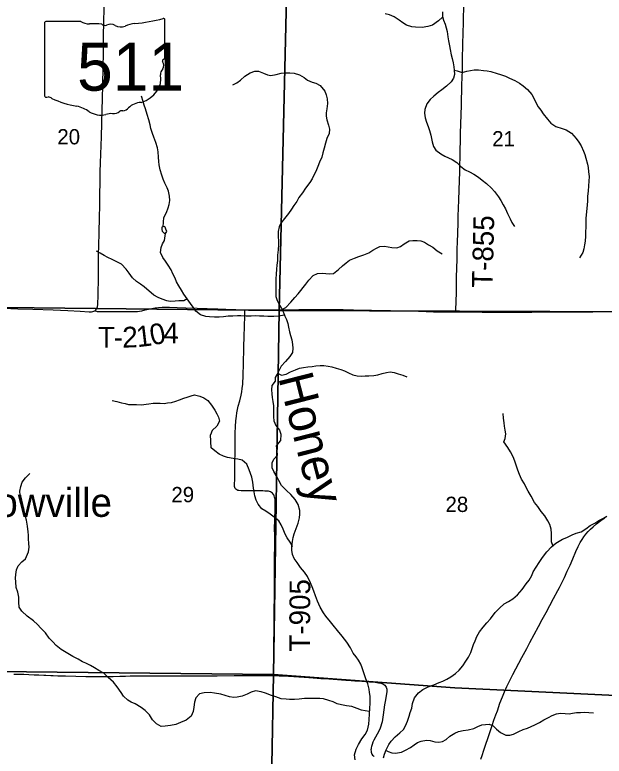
# Model space of a CAD drawing. Extents: x 1874609 to 2204689, y 815661 to 1281160.
# Drawn here: x 2020755 to 2029290, y 997204 to 1007933 of the extents above; entities that cross this region are included whole.
import ezdxf

# ---------------------------------------------------------------- set-up
doc = ezdxf.new("R2010")
doc.units = 0
for name, color, linetype in [('GM_X_County_Road', 7, 'Continuous'), ('GM_X_Minor_Lake', 7, 'Continuous'), ('GM_X_Minor_River', 7, 'Continuous'), ('GM_X_Minor_River_Text', 7, 'Continuous'), ('GM_X_Section', 7, 'Continuous'), ('GM_X_Section_Text', 7, 'Continuous'), ('GM_X_State_Location', 7, 'Continuous'), ('GM_X_State_Route', 7, 'Continuous'), ('GM_X_State_Shield', 7, 'Continuous'), ('GM_X_Township_Road', 7, 'Continuous'), ('GM_X_Township_Road_Text', 7, 'Continuous'), ('GM_X_Unincorporated_Text', 7, 'Continuous')]:
    doc.layers.add(name, color=color, linetype=linetype)

msp = doc.modelspace()

# ---------------------------------------------------------------- linework, layer by layer
at = {"layer": 'GM_X_County_Road'}
msp.add_lwpolyline([(2027504, 997161), (2027521, 997212), (2027546, 997290), (2027568, 997351), (2027615, 997491), (2027668, 997646), (2027694, 997724), (2027722, 997800), (2027745, 997862), (2027781, 997970), (2027815, 998062), (2027846, 998137), (2027879, 998212), (2027922, 998300), (2027967, 998388), (2028098, 998634), (2028168, 998764), (2028214, 998850), (2028339, 999081), (2028394, 999182), (2028449, 999283), (2028504, 999383), (2028558, 999485), (2028619, 999601), (2028641, 999644), (2028686, 999732), (2028714, 999791), (2028756, 999880), (2028797, 999969), (2028836, 1000059), (2028880, 1000165), (2028915, 1000239), (2028944, 1000298), (2028969, 1000340), (2028996, 1000380), (2029026, 1000419), (2029058, 1000456), (2029092, 1000491), (2029128, 1000524), (2029178, 1000566), (2029243, 1000615), (2029297, 1000652)], dxfattribs=at)
at = {"layer": 'GM_X_Minor_Lake'}
for points in [[(2022939, 1004770), (2022955, 1004796), (2022943, 1004830), (2022933, 1004858), (2022921, 1004868), (2022901, 1004866), (2022885, 1004858), (2022883, 1004826), (2022891, 1004800), (2022907, 1004784)], [(2022907, 1004784), (2022917, 1004774), (2022923, 1004771), (2022932, 1004770), (2022939, 1004770)]]:
    msp.add_lwpolyline(points, dxfattribs=at)
at = {"layer": 'GM_X_Minor_River'}
for points in [[(2026950, 1007897), (2026892, 1007844), (2026804, 1007784), (2026734, 1007762), (2026652, 1007750), (2026559, 1007753), (2026503, 1007761), (2026427, 1007783), (2026373, 1007816), (2026319, 1007854), (2026247, 1007903), (2026181, 1007931), (2026117, 1007945)], [(2026947, 1007974), (2026947, 1007907), (2026963, 1007857), (2026986, 1007797), (2027004, 1007745), (2027014, 1007692), (2027024, 1007616), (2027034, 1007556), (2027049, 1007484), (2027059, 1007431), (2027075, 1007353), (2027089, 1007301), (2027101, 1007239), (2027111, 1007180), (2027116, 1007130), (2027122, 1007070), (2027108, 1007018), (2027072, 1006964), (2027007, 1006902), (2026939, 1006846), (2026887, 1006808), (2026822, 1006754), (2026770, 1006709), (2026724, 1006643), (2026695, 1006564), (2026689, 1006510), (2026697, 1006444), (2026717, 1006380), (2026741, 1006315), (2026758, 1006259), (2026778, 1006189), (2026798, 1006095), (2026820, 1006026), (2026850, 1005974), (2026924, 1005919), (2026982, 1005889), (2027034, 1005863), (2027088, 1005840), (2027154, 1005796)], [(2023910, 1006918), (2023971, 1006948), (2024021, 1006986), (2024087, 1007045), (2024162, 1007093), (2024232, 1007119), (2024282, 1007119), (2024354, 1007086), (2024412, 1007062), (2024462, 1007054), (2024540, 1007068), (2024613, 1007087), (2024667, 1007093), (2024737, 1007093), (2024799, 1007086), (2024879, 1007066), (2024943, 1007026), (2024995, 1006987), (2025063, 1006959), (2025113, 1006943), (2025179, 1006910), (2025243, 1006828), (2025265, 1006773), (2025277, 1006719), (2025283, 1006649), (2025272, 1006573), (2025264, 1006515), (2025264, 1006464), (2025272, 1006414), (2025297, 1006334), (2025311, 1006278), (2025305, 1006216), (2025275, 1006145), (2025252, 1006077), (2025236, 1006005), (2025218, 1005933), (2025202, 1005873), (2025169, 1005801), (2025145, 1005739), (2025113, 1005665), (2025086, 1005613), (2025060, 1005559), (2025028, 1005505), (2024965, 1005423), (2024921, 1005357), (2024869, 1005287), (2024838, 1005231), (2024798, 1005171), (2024762, 1005119), (2024718, 1005059), (2024659, 1004985), (2024609, 1004919), (2024583, 1004865), (2024570, 1004796), (2024568, 1004720), (2024572, 1004660), (2024572, 1004608), (2024569, 1004530), (2024561, 1004453), (2024557, 1004379), (2024551, 1004309), (2024544, 1004251), (2024538, 1004179), (2024536, 1004114), (2024534, 1004048), (2024533, 1003986), (2024535, 1003924), (2024537, 1003856), (2024553, 1003799), (2024587, 1003733), (2024616, 1003681), (2024644, 1003626), (2024666, 1003574), (2024688, 1003524), (2024708, 1003464), (2024720, 1003413), (2024734, 1003347), (2024745, 1003293), (2024765, 1003231), (2024777, 1003160), (2024781, 1003110), (2024775, 1003048), (2024738, 1002988), (2024674, 1002918), (2024613, 1002846), (2024583, 1002788), (2024553, 1002734), (2024527, 1002684), (2024527, 1002630), (2024476, 1002566), (2024474, 1002506), (2024476, 1002450), (2024484, 1002393), (2024491, 1002339), (2024503, 1002273), (2024503, 1002116), (2024506, 1002058), (2024534, 1001988), (2024590, 1001923), (2024608, 1001863), (2024601, 1001767)], [(2027116, 1007134), (2027160, 1007124), (2027232, 1007096), (2027303, 1007115), (2027355, 1007129), (2027405, 1007135), (2027469, 1007135), (2027543, 1007126), (2027593, 1007122), (2027649, 1007112), (2027738, 1007085), (2027790, 1007071), (2027862, 1007043), (2027918, 1007018), (2027996, 1006982), (2028064, 1006942), (2028116, 1006905), (2028180, 1006853), (2028242, 1006778), (2028272, 1006728), (2028297, 1006674), (2028335, 1006603), (2028371, 1006553), (2028407, 1006501), (2028467, 1006422), (2028515, 1006366), (2028591, 1006315), (2028681, 1006287), (2028741, 1006270), (2028817, 1006222), (2028883, 1006143), (2028925, 1006091), (2028955, 1006037), (2028988, 1005960), (2029008, 1005910), (2029026, 1005856), (2029048, 1005772), (2029060, 1005721), (2029065, 1005659), (2029071, 1005595), (2029069, 1005525), (2029065, 1005459), (2029056, 1005382), (2029050, 1005310), (2029046, 1005240), (2029044, 1005178), (2029029, 1005037), (2029025, 1004983), (2029023, 1004933), (2029023, 1004865), (2029020, 1004785), (2029018, 1004728), (2029014, 1004656), (2029006, 1004604), (2028997, 1004546), (2028979, 1004494), (2028933, 1004416)], [(2022903, 1004866), (2022911, 1004998), (2022950, 1005070), (2022976, 1005138), (2022988, 1005189), (2022998, 1005245), (2022995, 1005309), (2022981, 1005381), (2022959, 1005431), (2022929, 1005498), (2022905, 1005556), (2022883, 1005610), (2022860, 1005691), (2022846, 1005761), (2022842, 1005811), (2022838, 1005873), (2022831, 1005948), (2022823, 1006010), (2022799, 1006086), (2022769, 1006163), (2022749, 1006215), (2022725, 1006289), (2022714, 1006341), (2022696, 1006412), (2022674, 1006490), (2022648, 1006572), (2022628, 1006623), (2022615, 1006679), (2022589, 1006755)], [(2027154, 1005796), (2027214, 1005736), (2027278, 1005687), (2027340, 1005661), (2027400, 1005628), (2027468, 1005582), (2027524, 1005542), (2027586, 1005493), (2027659, 1005425), (2027703, 1005374), (2027759, 1005298), (2027793, 1005244), (2027825, 1005183), (2027859, 1005127), (2027891, 1005058), (2027927, 1004982), (2027952, 1004928), (2027992, 1004867)], [(2024661, 1003587), (2024632, 1003580), (2024574, 1003571), (2024506, 1003567), (2024420, 1003569), (2024361, 1003570), (2024299, 1003574), (2024239, 1003576), (2024177, 1003574), (2024103, 1003571), (2024029, 1003575), (2023979, 1003577), (2023910, 1003574), (2023844, 1003570), (2023776, 1003562), (2023714, 1003558), (2023646, 1003555), (2023576, 1003561), (2023520, 1003569), (2023445, 1003592), (2023378, 1003646), (2023338, 1003702), (2023300, 1003753), (2023252, 1003823), (2023204, 1003892), (2023170, 1003946), (2023128, 1004012), (2023098, 1004069), (2023077, 1004121), (2023043, 1004183), (2023017, 1004240), (2022977, 1004310), (2022939, 1004370), (2022901, 1004423), (2022865, 1004495), (2022874, 1004567), (2022896, 1004617), (2022924, 1004667), (2022939, 1004770)], [(2024624, 1003667), (2024679, 1003699), (2024753, 1003774), (2024809, 1003844), (2024856, 1003896), (2024969, 1004036), (2025011, 1004092), (2025075, 1004158), (2025137, 1004190), (2025206, 1004196), (2025258, 1004187), (2025308, 1004183), (2025370, 1004191), (2025444, 1004247), (2025499, 1004301), (2025553, 1004345), (2025603, 1004381), (2025673, 1004412), (2025736, 1004434), (2025810, 1004460), (2025880, 1004490), (2025940, 1004526), (2025991, 1004557), (2026043, 1004579), (2026111, 1004585), (2026161, 1004577), (2026217, 1004566), (2026285, 1004560), (2026342, 1004578), (2026394, 1004620), (2026464, 1004660), (2026518, 1004669), (2026582, 1004669), (2026634, 1004663), (2026689, 1004641), (2026747, 1004606), (2026807, 1004568), (2026872, 1004515), (2026945, 1004473)], [(2023253, 1003821), (2023204, 1003795), (2023130, 1003792), (2023077, 1003790), (2023005, 1003786), (2022955, 1003792), (2022889, 1003817), (2022833, 1003841), (2022769, 1003878), (2022629, 1003995), (2022573, 1004033), (2022517, 1004075), (2022459, 1004126), (2022411, 1004194), (2022367, 1004254), (2022298, 1004323), (2022244, 1004355), (2022165, 1004392), (2022101, 1004422), (2022051, 1004450), (2021989, 1004483), (2021937, 1004511)], [(2024559, 1002745), (2024615, 1002716), (2024685, 1002732), (2024745, 1002767), (2024818, 1002795), (2024878, 1002817), (2024934, 1002829), (2024996, 1002840), (2025060, 1002844), (2025115, 1002852), (2025175, 1002858), (2025229, 1002858), (2025295, 1002847), (2025347, 1002837), (2025409, 1002821), (2025477, 1002802), (2025527, 1002780), (2025585, 1002754), (2025651, 1002725), (2025711, 1002707), (2025780, 1002705), (2025830, 1002706), (2025884, 1002710), (2025952, 1002712), (2026010, 1002722), (2026074, 1002741), (2026137, 1002757), (2026189, 1002765), (2026249, 1002755), (2026305, 1002738), (2026375, 1002718), (2026433, 1002696)], [(2022166, 1002352), (2022232, 1002337), (2022300, 1002319), (2022352, 1002307), (2022403, 1002294), (2022519, 1002294), (2022585, 1002287), (2022697, 1002303), (2022759, 1002313), (2022860, 1002312), (2022916, 1002310), (2022968, 1002316), (2023022, 1002324), (2023088, 1002343), (2023138, 1002359), (2023201, 1002383), (2023253, 1002399), (2023307, 1002421), (2023359, 1002432), (2023435, 1002416), (2023493, 1002392), (2023549, 1002351), (2023603, 1002285), (2023653, 1002213), (2023681, 1002158), (2023707, 1002108), (2023717, 1002054), (2023682, 1001980), (2023614, 1001918), (2023590, 1001854)], [(2027837, 1001755), (2027858, 1001801), (2027866, 1001870), (2027858, 1001924), (2027846, 1001980), (2027840, 1002030), (2027830, 1002098), (2027828, 1002162)], [(2024767, 1000232), (2024777, 1000247), (2024741, 1000299), (2024697, 1000365), (2024669, 1000417), (2024643, 1000488), (2024613, 1000554), (2024577, 1000608), (2024511, 1000662), (2024453, 1000706), (2024391, 1000750), (2024333, 1000784), (2024277, 1000851), (2024249, 1000911), (2024231, 1000971), (2024223, 1001031), (2024213, 1001083), (2024203, 1001170), (2024187, 1001244), (2024167, 1001294), (2024151, 1001348), (2024115, 1001430), (2024049, 1001486), (2023983, 1001504), (2023917, 1001513), (2023833, 1001525), (2023777, 1001547), (2023713, 1001577), (2023651, 1001623), (2023598, 1001667), (2023590, 1001854)], [(2024508, 1001324), (2024482, 1001378), (2024480, 1001448), (2024506, 1001504), (2024560, 1001562), (2024554, 1001627), (2024545, 1001697), (2024601, 1001767)], [(2028547, 1000252), (2028529, 1000305), (2028528, 1000370), (2028526, 1000428), (2028520, 1000488), (2028502, 1000556), (2028476, 1000610), (2028430, 1000680), (2028378, 1000743), (2028328, 1000815), (2028282, 1000877), (2028232, 1000967), (2028188, 1001037), (2028160, 1001092), (2028134, 1001144), (2028094, 1001212), (2028062, 1001280), (2028040, 1001342), (2028018, 1001402), (2027996, 1001475), (2027970, 1001537), (2027934, 1001607), (2027894, 1001673), (2027837, 1001755)], [(2020884, 1000788), (2020870, 1000838), (2020848, 1000920), (2020832, 1000983), (2020826, 1001039), (2020842, 1001105), (2020864, 1001171), (2020908, 1001233), (2020972, 1001295)], [(2025682, 997149), (2025676, 997223), (2025700, 997307), (2025730, 997375), (2025782, 997453), (2025831, 997519), (2025861, 997582), (2025883, 997668), (2025887, 997736), (2025889, 997814), (2025895, 997898), (2025903, 997965), (2025903, 998021), (2025899, 998073), (2025893, 998125), (2025887, 998175), (2025867, 998253), (2025839, 998324), (2025815, 998396), (2025784, 998482), (2025764, 998538), (2025734, 998592), (2025698, 998642), (2025653, 998693), (2025615, 998771), (2025563, 998853), (2025497, 998941), (2025427, 999021), (2025365, 999100), (2025327, 999150), (2025261, 999230), (2025223, 999280), (2025179, 999362), (2025139, 999445), (2025109, 999523), (2025085, 999591), (2025063, 999653), (2025035, 999711), (2024993, 999804), (2024949, 999866), (2024893, 999936), (2024845, 1000008), (2024799, 1000064), (2024777, 1000125), (2024769, 1000183), (2024767, 1000237), (2024775, 1000309), (2024788, 1000369), (2024802, 1000423), (2024828, 1000500), (2024856, 1000574), (2024876, 1000654), (2024884, 1000704), (2024882, 1000760), (2024858, 1000848), (2024814, 1000919), (2024754, 1000993), (2024688, 1001049), (2024618, 1001119), (2024578, 1001193), (2024552, 1001244), (2024508, 1001324)], [(2025892, 997853), (2025829, 997860), (2025777, 997870), (2025711, 997894), (2025635, 997921), (2025560, 997935), (2025484, 997945), (2025424, 997963), (2025366, 997991), (2025304, 998011), (2025226, 998033), (2025172, 998037), (2024949, 998037), (2024875, 998029), (2024803, 998023), (2024733, 998023), (2024683, 998027), (2024612, 998035), (2024534, 998061), (2024472, 998084), (2024386, 998116), (2024322, 998136), (2024240, 998148), (2024180, 998130), (2024120, 998102), (2024047, 998072), (2023977, 998056), (2023925, 998052), (2023865, 998064), (2023803, 998084), (2023737, 998102), (2023649, 998116), (2023582, 998124), (2023496, 998122), (2023428, 998106), (2023378, 998046), (2023356, 997988), (2023346, 997912), (2023338, 997851), (2023311, 997785), (2023235, 997723), (2023155, 997691), (2023087, 997661), (2023011, 997647), (2022932, 997637), (2022876, 997635), (2022808, 997671), (2022750, 997731), (2022704, 997800), (2022642, 997864), (2022584, 997910), (2022500, 997960), (2022440, 997988), (2022390, 998016), (2022330, 998072), (2022296, 998127), (2022238, 998207), (2022184, 998273), (2022105, 998345), (2022043, 998403), (2021971, 998446), (2021911, 998482), (2021849, 998514), (2021785, 998550), (2021735, 998570), (2021671, 998606), (2021595, 998648), (2021501, 998706), (2021426, 998747), (2021352, 998805), (2021304, 998861), (2021252, 998911), (2021198, 998987), (2021134, 999057), (2021084, 999112), (2021024, 999164), (2020936, 999228), (2020858, 999304), (2020820, 999360), (2020812, 999431), (2020812, 999507), (2020800, 999579), (2020776, 999647), (2020768, 999725), (2020766, 999779), (2020770, 999832), (2020778, 999900), (2020802, 999960), (2020859, 1000018), (2020909, 1000062), (2020953, 1000160), (2020961, 1000227), (2020959, 1000281), (2020955, 1000351), (2020953, 1000401), (2020949, 1000453), (2020937, 1000531), (2020923, 1000618), (2020910, 1000670), (2020896, 1000736), (2020884, 1000788)], [(2026093, 997182), (2026111, 997235), (2026135, 997295), (2026169, 997371), (2026205, 997423), (2026263, 997483), (2026332, 997543), (2026382, 997591), (2026412, 997641), (2026442, 997710), (2026468, 997782), (2026482, 997834), (2026502, 997900), (2026514, 997968), (2026545, 998050), (2026603, 998119), (2026665, 998167), (2026741, 998209), (2026823, 998237), (2026902, 998271), (2026954, 998291), (2027012, 998319), (2027068, 998351), (2027136, 998401), (2027190, 998451), (2027243, 998513), (2027287, 998577), (2027325, 998638), (2027359, 998704), (2027379, 998760), (2027399, 998820), (2027423, 998874), (2027448, 998938), (2027484, 999004), (2027538, 999069), (2027590, 999135), (2027642, 999191), (2027713, 999283), (2027775, 999345), (2027843, 999407), (2027905, 999443), (2027969, 999479), (2028036, 999538), (2028104, 999616), (2028162, 999696), (2028202, 999752), (2028240, 999818), (2028260, 999870), (2028305, 999941), (2028349, 1000009), (2028399, 1000081), (2028461, 1000161), (2028527, 1000235), (2028592, 1000289), (2028686, 1000343), (2028748, 1000371), (2028826, 1000407), (2028884, 1000429), (2028955, 1000452), (2029023, 1000492), (2029089, 1000544), (2029153, 1000576), (2029211, 1000616), (2029279, 1000650), (2029330, 1000678)], [(2026131, 997285), (2026163, 997273), (2026217, 997251), (2026269, 997249), (2026353, 997261), (2026415, 997289), (2026484, 997329), (2026536, 997367), (2026588, 997401), (2026640, 997423), (2026716, 997437), (2026770, 997431), (2026839, 997411), (2026893, 997407), (2026949, 997417), (2027003, 997445), (2027055, 997493), (2027127, 997537), (2027179, 997563), (2027246, 997575), (2027322, 997587), (2027402, 997605), (2027460, 997635), (2027518, 997657), (2027572, 997663), (2027625, 997665), (2027681, 997645), (2027731, 997595), (2027787, 997547), (2027867, 997510), (2027925, 997506), (2027977, 997524), (2028053, 997563), (2028115, 997591), (2028178, 997609), (2028232, 997633), (2028286, 997659), (2028354, 997693), (2028418, 997729), (2028484, 997763), (2028535, 997793), (2028599, 997815), (2028655, 997827), (2028727, 997823), (2028781, 997819), (2028831, 997827), (2028887, 997835), (2028946, 997837), (2029000, 997839), (2029066, 997835), (2029136, 997833)]]:
    msp.add_lwpolyline(points, dxfattribs=at)
at = {"layer": 'GM_X_Section'}
for points in [[(2024699, 1008603), (2024581, 1003656), (2019259, 1003713), (2019430, 1008990)], [(2029887, 1008880), (2029812, 1003633), (2024581, 1003656), (2024699, 1008603), (2029287, 1008889)], [(2024581, 1003656), (2024502, 998386), (2019131, 998443), (2019259, 1003713)], [(2024581, 1003656), (2029812, 1003633), (2029765, 998069), (2027125, 998194), (2024502, 998386)], [(2019131, 998443), (2024502, 998386), (2024403, 993136), (2024347, 993135), (2019028, 993166)], [(2024502, 998386), (2027125, 998194), (2029765, 998069), (2029677, 993105), (2024403, 993136)]]:
    msp.add_lwpolyline(points, close=True, dxfattribs=at)
at = {"layer": 'GM_X_State_Route'}
msp.add_lwpolyline([(2020490, 1003691), (2020801, 1003678), (2021014, 1003671), (2021309, 1003661), (2021522, 1003652), (2021703, 1003643), (2021834, 1003636), (2021868, 1003636), (2021885, 1003638), (2021901, 1003643), (2021916, 1003650), (2021916, 1003650), (2021930, 1003662), (2021939, 1003676), (2021947, 1003691), (2021952, 1003708), (2021957, 1003741), (2021959, 1003774), (2021960, 1003840), (2021965, 1004168), (2021969, 1004480), (2021972, 1004578), (2021977, 1004791), (2021983, 1004988), (2021987, 1005185), (2021993, 1005660), (2021996, 1005792), (2022012, 1006169), (2022017, 1006365), (2022022, 1006562), (2022025, 1006710), (2022028, 1006923), (2022034, 1007169), (2022038, 1007382), (2022038, 1007464), (2022039, 1007628), (2022044, 1007825), (2022053, 1008235)], dxfattribs=at)
at = {"layer": 'GM_X_State_Shield'}
for p, q in [((2021713, 1007835), (2021203, 1007835)), ((2022926, 1007309), (2022926, 1007861)), ((2021186, 1007817), (2021186, 1006760)), ((2022926, 1007309), (2022926, 1007309))]:
    msp.add_line(p, q, dxfattribs=at)
for centre, major_axis, start_param, end_param in [((2021206, 1007819), (20.2, 0), 1.712693, 3.28349), ((2021834, 1007958), (196, 0), 4.042523, 4.731795), ((2022306, 1009276), (1845, 0), 4.814394, 5.042369), ((2022907, 1007864), (19.4, 0), 6.141152, 7.989035), ((2021899, 1007242), (702, 0), 1.404758, 1.657858), ((2022058, 1007825), (56.4, 0), 3.836095, 5.185415), ((2022141, 1007703), (117, 0), 0.950623, 2.079405), ((2022293, 1007870), (141, 0), 4.081561, 5.145723), ((2022542, 1007512), (371, 0), 1.699011, 2.107814), ((2022922, 1007268), (30, 0), 1.883978, 3.671073), ((2022906, 1007306), (20.7, 0), 5.05454, 6.418171), ((2022731, 1007198), (180, 0), 5.934695, 6.695948), ((2022996, 1007077), (131, 0), 2.387724, 3.262537), ((2022410, 1007007), (462, 0), 5.101752, 6.440018), ((2021206, 1006758), (20.3, 0), 3.00124, 4.508301), ((2021209, 1006866), (155, 0), 4.665946, 4.897461), ((2021241, 1006699), (56, 0), 0.519207, 1.627899), ((2021948, 1007649), (1333, 0), 4.195997, 4.488961), ((2022604, 1006464), (253, 0), 1.647645, 2.488434), ((2021550, 1006286), (417, 0), 0.823519, 1.323587), ((2022301, 1006513), (39.7, 0), 1.147584, 2.315152), ((2022284, 1006658), (149, 0), 4.937069, 5.64225), ((2022001, 1006694), (265, 0), 4.026481, 4.996735), ((2022154, 1006329), (217, 0), 1.495662, 1.94098), ((2022173, 1006615), (141, 0), 4.691044, 5.507374)]:
    msp.add_ellipse(centre, major_axis=major_axis, ratio=0.8, start_param=start_param, end_param=end_param, dxfattribs=at)
at = {"layer": 'GM_X_Township_Road'}
for points in [[(2027144, 1003634), (2027143, 1003663), (2027149, 1003907), (2027150, 1004006), (2027153, 1004137), (2027155, 1004267), (2027159, 1004398), (2027161, 1004480), (2027163, 1004545), (2027166, 1004644), (2027169, 1004775), (2027174, 1004922), (2027177, 1005021), (2027184, 1005250), (2027189, 1005398), (2027194, 1005529), (2027199, 1005660), (2027200, 1005758), (2027203, 1005873), (2027210, 1006217), (2027224, 1006625), (2027226, 1006723), (2027228, 1006821), (2027230, 1006920), (2027236, 1007133), (2027239, 1007281), (2027245, 1007511), (2027252, 1007822), (2027258, 1008102)], [(2021916, 1003650), (2021925, 1003647), (2021937, 1003643), (2021948, 1003641), (2021961, 1003639), (2021978, 1003637), (2021991, 1003638), (2022079, 1003638), (2022187, 1003638), (2022257, 1003638), (2022319, 1003638), (2022417, 1003637), (2022483, 1003639), (2022530, 1003641), (2022563, 1003645), (2022595, 1003650), (2022643, 1003661), (2022691, 1003673), (2022739, 1003684), (2022786, 1003693), (2022834, 1003699), (2022889, 1003703), (2022945, 1003703), (2022994, 1003702), (2023105, 1003698), (2023230, 1003693), (2023397, 1003688), (2023541, 1003683), (2023697, 1003677), (2023810, 1003673), (2023957, 1003668), (2024086, 1003665)], [(2024504, 998373), (2024504, 998416), (2024505, 998580), (2024506, 998744), (2024507, 998859), (2024510, 999006), (2024512, 999071), (2024512, 999201), (2024513, 999332), (2024514, 999496), (2024514, 999594), (2024514, 999709), (2024514, 999840), (2024515, 999955), (2024518, 1000086), (2024520, 1000250), (2024520, 1000365), (2024517, 1000529), (2024519, 1000589), (2024521, 1000637), (2024522, 1000679), (2024523, 1000737), (2024525, 1000791), (2024527, 1000856), (2024527, 1000889), (2024524, 1000922), (2024522, 1000938), (2024518, 1000954), (2024512, 1000970), (2024505, 1000985), (2024496, 1000998), (2024485, 1001010), (2024473, 1001020), (2024458, 1001028), (2024443, 1001034), (2024427, 1001037), (2024411, 1001039), (2024378, 1001040), (2024345, 1001042), (2024296, 1001042), (2024231, 1001043), (2024181, 1001044), (2024034, 1001046), (2024001, 1001048), (2023985, 1001051), (2023970, 1001057), (2023956, 1001066), (2023946, 1001078), (2023939, 1001093), (2023936, 1001109), (2023936, 1001126), (2023939, 1001224), (2023943, 1001421), (2023946, 1001633), (2023946, 1001780), (2023947, 1001879), (2023951, 1001977), (2023956, 1002059), (2023963, 1002124), (2023970, 1002172), (2023980, 1002220), (2023991, 1002268), (2024013, 1002347), (2024032, 1002427), (2024042, 1002475), (2024049, 1002524), (2024055, 1002589), (2024062, 1002720), (2024067, 1002884), (2024073, 1003114), (2024077, 1003294), (2024080, 1003409), (2024084, 1003589), (2024085, 1003638), (2024086, 1003665)], [(2024086, 1003665), (2024137, 1003664), (2024301, 1003662), (2024563, 1003662), (2024731, 1003663), (2024798, 1003664), (2024866, 1003667), (2024949, 1003670), (2025021, 1003670), (2025175, 1003669), (2025414, 1003668), (2025512, 1003666), (2025658, 1003664), (2025918, 1003658), (2026097, 1003655), (2026195, 1003654), (2026424, 1003651), (2026521, 1003648), (2026603, 1003645), (2026816, 1003636), (2026980, 1003633), (2027079, 1003633), (2027144, 1003634)], [(2027144, 1003634), (2027194, 1003634), (2027341, 1003632), (2027521, 1003631), (2027718, 1003630), (2027865, 1003631), (2028062, 1003631), (2028242, 1003631), (2028422, 1003633), (2028537, 1003633), (2028684, 1003633), (2029012, 1003636), (2029127, 1003636), (2029275, 1003637), (2029586, 1003635)], [(2020741, 998393), (2020805, 998390), (2020837, 998390), (2020887, 998390), (2020959, 998386), (2021034, 998382), (2021105, 998380), (2021176, 998377), (2021204, 998376), (2021277, 998373), (2021312, 998371), (2021376, 998369), (2021491, 998365), (2021638, 998361), (2021785, 998357), (2021884, 998356), (2022031, 998355), (2022178, 998358), (2022277, 998361), (2022359, 998363), (2022424, 998365), (2022490, 998366), (2022539, 998366), (2022620, 998366), (2022718, 998367), (2022979, 998367), (2023209, 998368), (2023422, 998368), (2023684, 998369), (2023930, 998370), (2024093, 998372), (2024241, 998374), (2024339, 998374), (2024454, 998374), (2024503, 998373), (2024504, 998373)], [(2024504, 998373), (2024585, 998369), (2024716, 998362), (2024944, 998348), (2025075, 998338), (2025189, 998329), (2025304, 998321), (2025549, 998305), (2025567, 998303)], [(2025567, 998303), (2025680, 998295), (2025778, 998288), (2025892, 998280), (2025974, 998273), (2026022, 998267), (2026054, 998260), (2026070, 998256), (2026085, 998249), (2026100, 998241), (2026112, 998231), (2026123, 998219), (2026131, 998205), (2026137, 998189), (2026140, 998173), (2026141, 998157), (2026141, 998141), (2026137, 998108), (2026118, 997995), (2026111, 997946), (2026090, 997800), (2026073, 997703), (2026066, 997671), (2026057, 997640), (2026045, 997609), (2026025, 997564), (2025978, 997477), (2025954, 997435), (2025940, 997405), (2025928, 997375), (2025919, 997343), (2025916, 997327), (2025914, 997310), (2025913, 997294), (2025914, 997278), (2025916, 997262), (2025920, 997246), (2025926, 997232), (2025935, 997219), (2025947, 997208), (2025961, 997199)]]:
    msp.add_lwpolyline(points, dxfattribs=at)

# ---------------------------------------------------------------- texts
at = {"layer": 'GM_X_Minor_River_Text'}
msp.add_text('Honey', height=500.2, rotation=284.3226, dxfattribs=at).set_placement((2024568, 1002685))
at = {"layer": 'GM_X_Section_Text'}
for s, p in [('20', (2021371, 1006058)), ('21', (2027668, 1006029)), ('29', (2023023, 1000879)), ('28', (2026992, 1000738))]:
    msp.add_text(s, height=221, rotation=0, dxfattribs=at).set_placement(p)
at = {"layer": 'GM_X_State_Location'}
for s in ['s', 'r']:
    msp.add_text(s, height=1, dxfattribs=at).set_placement((2022037, 1007218))
msp.add_text('511', height=1, rotation=0, dxfattribs=at).set_placement((2021684, 1007146))
at = {"layer": 'GM_X_State_Shield'}
msp.add_text('511', height=696.1, dxfattribs=at).set_placement((2021656, 1006835))
at = {"layer": 'GM_X_Township_Road_Text'}
for s, rotation, p in [('T-855', 88.6117, (2027673, 1003980)), ('1', 6.7419, (2022531, 1003122)), ('0', 11.1298, (2022740, 1003147)), ('4', 359.2194, (2022905, 1003182)), ('T', 0.0171, (2021961, 1003117)), ('2', 0.7763, (2022313, 1003117)), ('-', 0.1236, (2022186, 1003117)), ('T-905', 89.7194, (2025029, 998718))]:
    msp.add_text(s, height=300, rotation=rotation, dxfattribs=at).set_placement(p)
at = {"layer": 'GM_X_Unincorporated_Text'}
msp.add_text('Widowville', height=417, rotation=0, dxfattribs=at).set_placement((2019528, 1000667))

doc.saveas('drawing.dxf')
